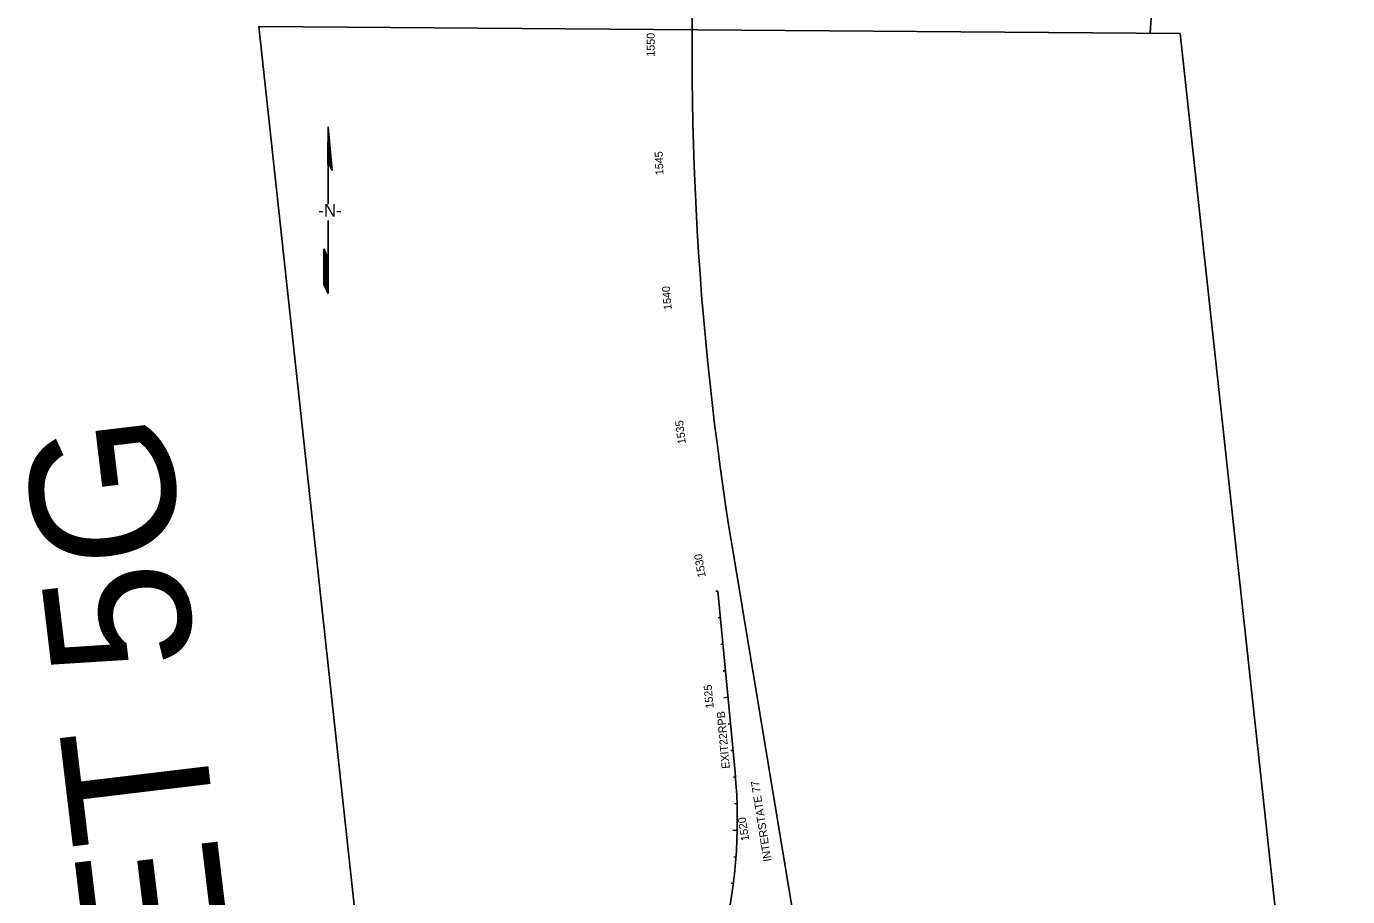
# Model space of a CAD drawing. Extents: x 2001876 to 2025694, y 804561 to 868938.
# Drawn here: x 2008054 to 2013006, y 838079 to 841339 of the extents above; entities that cross this region are included whole.
import ezdxf

# ---------------------------------------------------------------- set-up
doc = ezdxf.new("R2010")
doc.units = 0
for name, color, linetype in [('North Arrow', 7, 'Continuous'), ('RD_EX_RW', 7, 'Continuous'), ('RD_PD_CLEAR ZONE', 7, 'Continuous'), ('RD_SHT_ShtClip', 7, 'Continuous'), ('RD_Sketch2', 7, 'Continuous'), ('RD_TX_RoadID', 7, 'Continuous')]:
    doc.layers.add(name, color=color, linetype=linetype)

msp = doc.modelspace()

# ---------------------------------------------------------------- linework, layer by layer
at = {"layer": 'North Arrow'}
for p, q in [((2009185, 840962.1), (2009184.2, 840821.4)), ((2009199.9, 840799.3), (2009185, 840962.1)), ((2009185, 840822.6), (2009185, 840735.3)), ((2009186.2, 840827.1), (2009199.9, 840799.3)), ((2009185, 840735.3), (2009185, 840673.4)), ((2009185, 840611.7), (2009185, 840508.6)), ((2009169, 840448.3), (2009169, 840505)), ((2009169, 840505), (2009185, 840470.8)), ((2009185, 840508.6), (2009185, 840338.5)), ((2009169, 840372.7), (2009169, 840448.3)), ((2009185, 840338.5), (2009169, 840372.7))]:
    msp.add_line(p, q, dxfattribs=at)
for points in [[(2009185, 840823.9), (2009185, 840961.6)], [(2009185.4, 840824.9), (2009185.4, 840957.5)], [(2009185.8, 840825.9), (2009185.8, 840953.4)], [(2009186.2, 840827), (2009186.2, 840949.2)], [(2009186.6, 840826.4), (2009186.6, 840945.1)], [(2009186.9, 840825.6), (2009186.9, 840941)], [(2009187.3, 840824.8), (2009187.3, 840936.8)], [(2009187.7, 840824.1), (2009187.7, 840932.7)], [(2009188.1, 840823.3), (2009188.1, 840928.6)], [(2009188.4, 840822.5), (2009188.4, 840924.5)], [(2009188.8, 840821.8), (2009188.8, 840920.3)], [(2009184.7, 840822.8), (2009184.7, 840906)], [(2009189.2, 840821), (2009189.2, 840916.2)], [(2009189.6, 840820.2), (2009189.6, 840912.1)], [(2009190, 840819.5), (2009190, 840907.9)], [(2009190.3, 840818.7), (2009190.3, 840903.8)], [(2009190.7, 840817.9), (2009190.7, 840899.7)], [(2009191.1, 840817.2), (2009191.1, 840895.5)], [(2009191.5, 840816.4), (2009191.5, 840891.4)], [(2009191.8, 840815.6), (2009191.8, 840887.3)], [(2009192.2, 840814.9), (2009192.2, 840883.2)], [(2009192.6, 840814.1), (2009192.6, 840879)], [(2009193, 840813.3), (2009193, 840874.9)], [(2009193.4, 840812.6), (2009193.4, 840870.8)], [(2009184.3, 840821.8), (2009184.3, 840842.4)], [(2009193.7, 840811.8), (2009193.7, 840866.6)], [(2009194.1, 840811), (2009194.1, 840862.5)], [(2009194.5, 840810.3), (2009194.5, 840858.4)], [(2009194.9, 840809.5), (2009194.9, 840854.2)], [(2009195.2, 840808.7), (2009195.2, 840850.1)], [(2009195.6, 840808), (2009195.6, 840846)], [(2009196, 840807.2), (2009196, 840841.9)], [(2009196.4, 840806.4), (2009196.4, 840837.7)], [(2009196.8, 840805.7), (2009196.8, 840833.6)], [(2009197.1, 840804.9), (2009197.1, 840829.5)], [(2009197.5, 840804.1), (2009197.5, 840825.3)], [(2009197.9, 840803.4), (2009197.9, 840821.2)], [(2009198.3, 840802.6), (2009198.3, 840817.1)], [(2009198.7, 840801.8), (2009198.7, 840812.9)], [(2009199, 840801.1), (2009199, 840808.8)], [(2009199.4, 840800.3), (2009199.4, 840804.7)], [(2009199.8, 840799.5), (2009199.8, 840800.6)], [(2009169.3, 840372.1), (2009169.3, 840504.4)], [(2009169.7, 840371.3), (2009169.7, 840503.6)], [(2009170.1, 840370.5), (2009170.1, 840502.7)], [(2009170.5, 840369.7), (2009170.5, 840501.9)], [(2009170.8, 840368.8), (2009170.8, 840501.1)], [(2009171.2, 840368), (2009171.2, 840500.3)], [(2009171.6, 840367.2), (2009171.6, 840499.5)], [(2009172, 840366.4), (2009172, 840498.7)], [(2009172.4, 840365.6), (2009172.4, 840497.9)], [(2009172.7, 840364.8), (2009172.7, 840497.1)], [(2009173.1, 840364), (2009173.1, 840496.3)], [(2009173.5, 840363.2), (2009173.5, 840495.4)], [(2009173.9, 840362.4), (2009173.9, 840494.6)], [(2009174.2, 840361.5), (2009174.2, 840493.8)], [(2009174.6, 840360.7), (2009174.6, 840493)], [(2009175, 840359.9), (2009175, 840492.2)], [(2009175.4, 840359.1), (2009175.4, 840491.4)], [(2009175.8, 840358.3), (2009175.8, 840490.6)], [(2009176.1, 840357.5), (2009176.1, 840489.8)], [(2009176.5, 840356.7), (2009176.5, 840489)], [(2009176.9, 840355.9), (2009176.9, 840488.2)], [(2009177.3, 840355.1), (2009177.3, 840487.3)], [(2009177.6, 840354.3), (2009177.6, 840486.5)], [(2009178, 840353.4), (2009178, 840485.7)], [(2009178.4, 840352.6), (2009178.4, 840484.9)], [(2009178.8, 840351.8), (2009178.8, 840484.1)], [(2009179.2, 840351), (2009179.2, 840483.3)], [(2009179.5, 840350.2), (2009179.5, 840482.5)], [(2009179.9, 840349.4), (2009179.9, 840481.7)], [(2009180.3, 840348.6), (2009180.3, 840480.9)], [(2009180.7, 840347.8), (2009180.7, 840480)], [(2009181.1, 840347), (2009181.1, 840479.2)], [(2009181.4, 840346.1), (2009181.4, 840478.4)], [(2009181.8, 840345.3), (2009181.8, 840477.6)], [(2009182.2, 840344.5), (2009182.2, 840476.8)], [(2009182.6, 840343.7), (2009182.6, 840476)], [(2009182.9, 840342.9), (2009182.9, 840475.2)], [(2009183.3, 840342.1), (2009183.3, 840474.4)], [(2009183.7, 840341.3), (2009183.7, 840473.6)], [(2009184.1, 840340.5), (2009184.1, 840472.8)], [(2009184.5, 840339.7), (2009184.5, 840471.9)], [(2009184.8, 840338.9), (2009184.8, 840471.1)]]:
    msp.add_lwpolyline(points, dxfattribs=at)
at = {"layer": 'RD_PD_CLEAR ZONE'}
for p, q in [((2011080.5, 837088.9), (2010702.9, 839369.2)), ((2010710.2, 838544.6), (2010646, 839223.5))]:
    msp.add_line(p, q, dxfattribs=at)
for centre, radius, start, end in [((2022008.2, 841240.9), 11459.2, 176.47611, 189.40038), ((2008808.9, 838364.6), 1909.9, 345.0912, 5.4076)]:
    msp.add_arc(centre, radius, start, end, dxfattribs=at)
at = {"layer": 'RD_SHT_ShtClip'}
for p, q in [((2012266.3, 841313.5), (2012629.3, 847209.5)), ((2009589.1, 835227.6), (2008925.8, 841338.3)), ((2008925.8, 841338.3), (2012378.5, 841312.6)), ((2012378.5, 841312.6), (2013006, 835532.1))]:
    msp.add_line(p, q, dxfattribs=at)
at = {"layer": 'RD_Sketch2'}
for p, q in [((2010646, 839223.5), (2010638, 839222.7)), ((2010655.4, 839123.9), (2010647.4, 839123.2)), ((2010664.8, 839024.4), (2010656.9, 839023.6)), ((2010674.3, 838924.8), (2010666.3, 838924.1)), ((2010683.7, 838825.3), (2010667.8, 838823.8)), ((2010693.1, 838725.7), (2010685.1, 838725)), ((2010702.5, 838626.2), (2010694.6, 838625.4)), ((2010711.9, 838526.6), (2010703.9, 838525.9)), ((2010717.7, 838426.8), (2010709.7, 838426.5)), ((2010718.4, 838326.8), (2010702.4, 838327.1)), ((2010713.8, 838226.9), (2010705.8, 838227.5)), ((2010704, 838127.4), (2010696, 838128.4))]:
    msp.add_line(p, q, dxfattribs=at)

# ---------------------------------------------------------------- texts
at = {"layer": 'North Arrow'}
msp.add_text('-N-', height=47.24, rotation=0, dxfattribs=at).set_placement((2009148.2, 840626.5))
at = {"layer": 'RD_EX_RW'}
for s, rotation, p in [('1550', 89.5731, (2010408.7, 841225.2)), ('1545', 92.0731, (2010442.1, 840782.1)), ('1540', 94.5731, (2010473.1, 840278)), ('1535', 97.0731, (2010526.1, 839775.8)), ('1530', 99.4004, (2010600.7, 839276.6)), ('1525', 95.4076, (2010630.5, 838784.9)), ('1520', 99.4004, (2010764, 838290))]:
    msp.add_text(s, height=30, rotation=rotation, dxfattribs=at).set_placement(p)
at = {"layer": 'RD_SHT_ShtClip'}
msp.add_text('SHEET 5G', height=540, rotation=96.852, dxfattribs=at).set_placement((2009001.3, 836362.9))
at = {"layer": 'RD_TX_RoadID'}
for s, rotation, p in [('EXIT22RPB', 95.0466, (2010690.6, 838558.9)), ('INTERSTATE 77  ', 99.0574, (2010847.2, 838212.5))]:
    msp.add_text(s, height=30, rotation=rotation, dxfattribs=at).set_placement(p)

doc.saveas('drawing.dxf')
